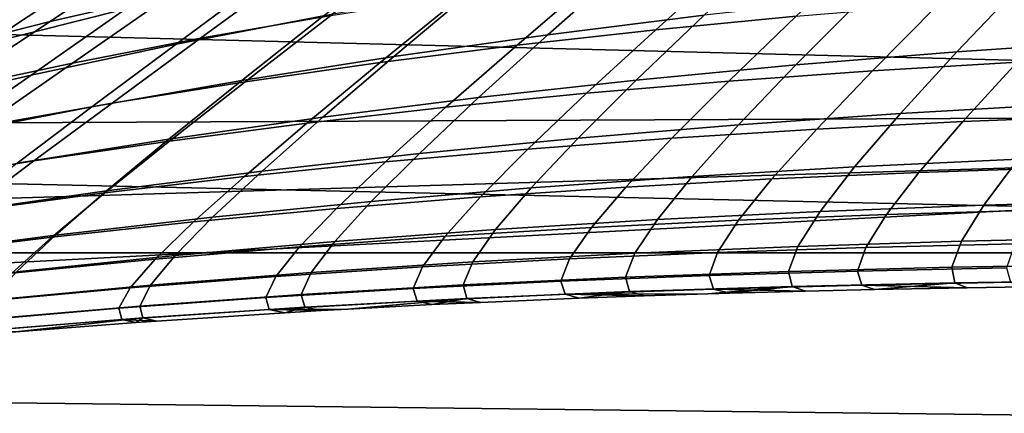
# Model space of a CAD drawing. Header units: metres. Extents: x -28 to 70, y -218 to 28.
# Tile 259 of 463: x 11.279 to 13.759, y -20.281 to -19.289. Entities that reach past the tile are written whole.
import ezdxf

# ---------------------------------------------------------------- set-up
doc = ezdxf.new("R2010")
doc.units = ezdxf.units.M
doc.layers.add('solid_10_261_432_XXX', color=7, linetype='CONTINUOUS')

msp = doc.modelspace()

# ---------------------------------------------------------------- linework, layer by layer
at = {"layer": 'solid_10_261_432_XXX'}
for points in [[(18.658499, -19.515644), (19.515268, -18.658894), (11.00001, -19.052553), (10.543481, -19.308937)], [(10.399147, -19.387051, 143.052673), (11.296432, -18.878311, 143.052673), (11.565934, -18.679625, 144.561661), (10.690903, -19.193848, 144.561661)], [(11.513443, -18.74675, 131.493622), (11.296432, -18.878311, 143.052673), (10.399147, -19.387051, 143.052673), (11.279742, -18.888288, 131.084213)], [(11.046261, -19.025776, 130.662155), (11.279742, -18.888288, 131.084213), (10.399147, -19.387051, 143.052673)], [(19.004232, -19.87685, -5), (-19.004232, -19.87685, -5), (-19.876873, -19.004206, -5)], [(19.876873, -19.004206, -5), (19.004232, -19.87685, -5), (-19.876873, -19.004206, -5)], [(11.097239, -19.123049, 126.883125), (10.781602, -19.310175, 126.088318), (11.090869, -19.198885, 125.875992), (11.397641, -19.008036, 126.656509)], [(11.355779, -19.293901, 103.93718), (11.6366, -19.10512, 103.082977), (11.937427, -19.029888, 103.293533), (11.664524, -19.222561, 104.133492)], [(10.777994, -19.357555, 102.438202), (11.102586, -19.16341, 101.579697), (11.372178, -19.071907, 101.809723), (11.056793, -19.26919, 102.654892)], [(11.090869, -19.198885, 125.875992), (10.796423, -19.377323, 125.057465), (11.123173, -19.274187, 124.861694), (11.409207, -19.091393, 125.665337)], [(11.458483, -19.175718, 124.668098), (11.195237, -19.350576, 123.841843), (11.546191, -19.262257, 123.666145), (11.802228, -19.082228, 124.477211)], [(11.734443, -19.336397, 105.185944), (11.979747, -19.156057, 104.32711), (12.301215, -19.094435, 104.51767), (12.062821, -19.278812, 105.361481)], [(12.806511, -19.152712, 122.2108), (12.609603, -19.327442, 121.389297), (13.003413, -19.278128, 121.262154), (13.196561, -19.097761, 122.06926)], [(12.881423, -19.31464, 106.695808), (13.080018, -19.135866, 105.867897), (13.429023, -19.098148, 106.028854), (13.235133, -19.280621, 106.842056)], [(11.053743, -19.370033, 103.738564), (11.343001, -19.18494, 102.869957), (11.6366, -19.10512, 103.082977), (11.355779, -19.293901, 103.93718)], [(11.904716, -19.179285, 123.493484), (11.672619, -19.35149, 122.66111), (12.044265, -19.279604, 122.507172), (12.270528, -19.101757, 123.324371)], [(12.532023, -19.35351, 106.545853), (12.735833, -19.178547, 105.702789), (13.080018, -19.135866, 105.867897), (12.881423, -19.31464, 106.695808)], [(11.41178, -19.398956, 105.007591), (11.664524, -19.222561, 104.133492), (11.979747, -19.156057, 104.32711), (11.734443, -19.336397, 105.185944)], [(12.42232, -19.213335, 122.356918), (12.221057, -19.382374, 121.520538), (12.609603, -19.327442, 121.389297), (12.806511, -19.152712, 122.2108)], [(13.805749, -19.196171, 121.021713), (13.639699, -19.370457, 120.210808), (14.049268, -19.342371, 120.111206), (14.213634, -19.163198, 120.909035)], [(10.758582, -19.450846, 103.538017), (11.056793, -19.26919, 102.654892), (11.343001, -19.18494, 102.869957), (11.053743, -19.370033, 103.738564)], [(11.123173, -19.274187, 124.861694), (10.852129, -19.444151, 124.020081), (11.195237, -19.350576, 123.841843), (11.458483, -19.175718, 124.668098)], [(11.546191, -19.262257, 123.666145), (11.307657, -19.428963, 122.818298), (11.672619, -19.35149, 122.66111), (11.904716, -19.179285, 123.493484)], [(12.18715, -19.397282, 106.392479), (12.396693, -19.226196, 105.533875), (12.735833, -19.178547, 105.702789), (12.532023, -19.35351, 106.545853)], [(13.402223, -19.234398, 121.139503), (13.233932, -19.40357, 120.314903), (13.639699, -19.370457, 120.210808), (13.805749, -19.196171, 121.021713)], [(11.09506, -19.466488, 104.826767), (11.355779, -19.293901, 103.93718), (11.664524, -19.222561, 104.133492), (11.41178, -19.398956, 105.007591)], [(12.044265, -19.279604, 122.507172), (11.838038, -19.442959, 121.655495), (12.221057, -19.382374, 121.520538), (12.42232, -19.213335, 122.356918)], [(11.847016, -19.445999, 106.235977), (12.062821, -19.278812, 105.361481), (12.396693, -19.226196, 105.533875), (12.18715, -19.397282, 106.392479)], [(13.003413, -19.278128, 121.262154), (12.832298, -19.441999, 120.423271), (13.233932, -19.40357, 120.314903), (13.402223, -19.234398, 121.139503)], [(13.426982, -19.418224, 107.807022), (13.592937, -19.2514, 106.984306), (13.954576, -19.226824, 107.12233), (13.792054, -19.396708, 107.930244)], [(11.195237, -19.350576, 123.841843), (10.949654, -19.511997, 122.978287), (11.307657, -19.428963, 122.818298), (11.546191, -19.262257, 123.666145)], [(13.065257, -19.444183, 107.680084), (13.235133, -19.280621, 106.842056), (13.592937, -19.2514, 106.984306), (13.426982, -19.418224, 107.807022)], [(10.784505, -19.538996, 104.643806), (11.053743, -19.370033, 103.738564), (11.355779, -19.293901, 103.93718), (11.09506, -19.466488, 104.826767)], [(11.672619, -19.35149, 122.66111), (11.460814, -19.509235, 121.793785), (11.838038, -19.442959, 121.655495), (12.044265, -19.279604, 122.507172)], [(11.511837, -19.499714, 106.076645), (11.734443, -19.336397, 105.185944), (12.062821, -19.278812, 105.361481), (11.847016, -19.445999, 106.235977)], [(12.609603, -19.327442, 121.389297), (12.435067, -19.485884, 120.535583), (12.832298, -19.441999, 120.423271), (13.003413, -19.278128, 121.262154)], [(12.707121, -19.47477, 107.549637), (12.881423, -19.31464, 106.695808), (13.235133, -19.280621, 106.842056), (13.065257, -19.444183, 107.680084)], [(18.658499, -19.515644), (10.543481, -19.308937), (10.080972, -19.554386)], [(12.352779, -19.510082, 107.415924), (12.532023, -19.35351, 106.545853), (12.881423, -19.31464, 106.695808), (12.707121, -19.47477, 107.549637)], [(11.181826, -19.558472, 105.914757), (11.41178, -19.398956, 105.007591), (11.734443, -19.336397, 105.185944), (11.511837, -19.499714, 106.076645)], [(12.221057, -19.382374, 121.520538), (12.042491, -19.53532, 120.651527), (12.435067, -19.485884, 120.535583), (12.609603, -19.327442, 121.389297)], [(13.639699, -19.370457, 120.210808), (13.497731, -19.525757, 119.370735), (13.908594, -19.502203, 119.284576), (14.049268, -19.342371, 120.111206)], [(11.307657, -19.428963, 122.818298), (11.089644, -19.581236, 121.935013), (11.460814, -19.509235, 121.793785), (11.672619, -19.35149, 122.66111)], [(12.002435, -19.550217, 107.27919), (12.18715, -19.397282, 106.392479), (12.532023, -19.35351, 106.545853), (12.352779, -19.510082, 107.415924)], [(13.233932, -19.40357, 120.314903), (13.090107, -19.554111, 119.460754), (13.497731, -19.525757, 119.370735), (13.639699, -19.370457, 120.210808)], [(11.838038, -19.442959, 121.655495), (11.65482, -19.59041, 120.770752), (12.042491, -19.53532, 120.651527), (12.221057, -19.382374, 121.520538)], [(11.656289, -19.595263, 107.139694), (11.847016, -19.445999, 106.235977), (12.18715, -19.397282, 106.392479), (12.002435, -19.550217, 107.27919)], [(13.286656, -19.564951, 108.652222), (13.426982, -19.418224, 107.807022), (13.792054, -19.396708, 107.930244), (13.654762, -19.546186, 108.759628)], [(13.654762, -19.546186, 108.759628), (13.792054, -19.396708, 107.930244), (14.160202, -19.379372, 108.049614), (14.025477, -19.53138, 108.863731)], [(10.857199, -19.622322, 105.750618), (11.09506, -19.466488, 104.826767), (11.41178, -19.398956, 105.007591), (11.181826, -19.558472, 105.914757)], [(12.832298, -19.441999, 120.423271), (12.686028, -19.587589, 119.554443), (13.090107, -19.554111, 119.460754), (13.233932, -19.40357, 120.314903)], [(12.921408, -19.58795, 108.541618), (13.065257, -19.444183, 107.680084), (13.426982, -19.418224, 107.807022), (13.286656, -19.564951, 108.652222)], [(10.949654, -19.511997, 122.978287), (10.724796, -19.658997, 122.078796), (11.089644, -19.581236, 121.935013), (11.307657, -19.428963, 122.818298)], [(11.460814, -19.509235, 121.793785), (11.272307, -19.651251, 120.892929), (11.65482, -19.59041, 120.770752), (11.838038, -19.442959, 121.655495)], [(11.314545, -19.645317, 106.997681), (11.511837, -19.499714, 106.076645), (11.847016, -19.445999, 106.235977), (11.656289, -19.595263, 107.139694)], [(12.435067, -19.485884, 120.535583), (12.285748, -19.626385, 119.651543), (12.686028, -19.587589, 119.554443), (12.832298, -19.441999, 120.423271)], [(12.55924, -19.6154, 108.428001), (12.707121, -19.47477, 107.549637), (13.065257, -19.444183, 107.680084), (12.921408, -19.58795, 108.541618)], [(12.042491, -19.53532, 120.651527), (11.889501, -19.670658, 119.75177), (12.285748, -19.626385, 119.651543), (12.435067, -19.485884, 120.535583)], [(12.200344, -19.647448, 108.311562), (12.352779, -19.510082, 107.415924), (12.707121, -19.47477, 107.549637), (12.55924, -19.6154, 108.428001)], [(17.764143, -20.333107), (18.658499, -19.515644), (9.139139, -20.0119), (8.660292, -20.223732)], [(18.658499, -19.515644), (9.612785, -19.788742), (9.139139, -20.0119)], [(18.658499, -19.515644), (10.080972, -19.554386), (9.612785, -19.788742)], [(11.089644, -19.581236, 121.935013), (10.895203, -19.717941, 121.017731), (11.272307, -19.651251, 120.892929), (11.460814, -19.509235, 121.793785)], [(10.977406, -19.70047, 106.853394), (11.181826, -19.558472, 105.914757), (11.511837, -19.499714, 106.076645), (11.314545, -19.645317, 106.997681)], [(11.844909, -19.684225, 108.192513), (12.002435, -19.550217, 107.27919), (12.352779, -19.510082, 107.415924), (12.200344, -19.647448, 108.311562)], [(13.497731, -19.525757, 119.370735), (13.382212, -19.660322, 118.506157), (13.793947, -19.64085, 118.433784), (13.908594, -19.502203, 119.284576)], [(11.65482, -19.59041, 120.770752), (11.497524, -19.720573, 119.854843), (11.889501, -19.670658, 119.75177), (12.042491, -19.53532, 120.651527)], [(13.090107, -19.554111, 119.460754), (12.973151, -19.68437, 118.581757), (13.382212, -19.660322, 118.506157), (13.497731, -19.525757, 119.370735)], [(13.173734, -19.690699, 109.517212), (13.286656, -19.564951, 108.652222), (13.654762, -19.546186, 108.759628), (13.544373, -19.674368, 109.60791)], [(13.544373, -19.674368, 109.60791), (13.654762, -19.546186, 108.759628), (14.025477, -19.53138, 108.863731), (13.917154, -19.661774, 109.695847)], [(11.493123, -19.72587, 108.071068), (11.656289, -19.595263, 107.139694), (12.002435, -19.550217, 107.27919), (11.844909, -19.684225, 108.192513)], [(12.686028, -19.587589, 119.554443), (12.567044, -19.713348, 118.660423), (12.973151, -19.68437, 118.581757), (13.090107, -19.554111, 119.460754)], [(12.805464, -19.71106, 109.423851), (12.921408, -19.58795, 108.541618), (13.286656, -19.564951, 108.652222), (13.173734, -19.690699, 109.517212)], [(11.272307, -19.651251, 120.892929), (11.110054, -19.776291, 119.960487), (11.497524, -19.720573, 119.854843), (11.65482, -19.59041, 120.770752)], [(11.145177, -19.772522, 107.947433), (11.314545, -19.645317, 106.997681), (11.656289, -19.595263, 107.139694), (11.493123, -19.72587, 108.071068)], [(12.285748, -19.626385, 119.651543), (12.164124, -19.747507, 118.741951), (12.567044, -19.713348, 118.660423), (12.686028, -19.587589, 119.554443)], [(12.439765, -19.735701, 109.32795), (12.55924, -19.6154, 108.428001), (12.921408, -19.58795, 108.541618), (12.805464, -19.71106, 109.423851)], [(12.076812, -19.764803, 109.229698), (12.200344, -19.647448, 108.311562), (12.55924, -19.6154, 108.428001), (12.439765, -19.735701, 109.32795)], [(10.801257, -19.824316, 107.821823), (10.977406, -19.70047, 106.853394), (11.314545, -19.645317, 106.997681), (11.145177, -19.772522, 107.947433)], [(11.889501, -19.670658, 119.75177), (11.764608, -19.787067, 118.826111), (12.164124, -19.747507, 118.741951), (12.285748, -19.626385, 119.651543)], [(13.382212, -19.660322, 118.506157), (13.295366, -19.772501, 117.62281), (13.707516, -19.75658, 117.564514), (13.793947, -19.64085, 118.433784)], [(13.793947, -19.64085, 118.433784), (13.707516, -19.75658, 117.564514), (14.121518, -19.744616, 117.508904), (14.208067, -19.62557, 118.364761)], [(11.497524, -19.720573, 119.854843), (11.368717, -19.832253, 118.912659), (11.764608, -19.787067, 118.826111), (11.889501, -19.670658, 119.75177)], [(11.716778, -19.798544, 109.129242), (11.844909, -19.684225, 108.192513), (12.200344, -19.647448, 108.311562), (12.076812, -19.764803, 109.229698)], [(12.973151, -19.68437, 118.581757), (12.885328, -19.792788, 117.683693), (13.295366, -19.772501, 117.62281), (13.382212, -19.660322, 118.506157)], [(13.462436, -19.780384, 110.471146), (13.544373, -19.674368, 109.60791), (13.917154, -19.661774, 109.695847), (13.836688, -19.769686, 110.542221)], [(11.359838, -19.837103, 109.026779), (11.493123, -19.72587, 108.071068), (11.844909, -19.684225, 108.192513), (11.716778, -19.798544, 109.129242)], [(12.567044, -19.713348, 118.660423), (12.477651, -19.81782, 117.74704), (12.885328, -19.792788, 117.683693), (12.973151, -19.68437, 118.581757)], [(12.719173, -19.812677, 110.322433), (12.805464, -19.71106, 109.423851), (13.173734, -19.690699, 109.517212), (13.089865, -19.794609, 110.397858)], [(13.089865, -19.794609, 110.397858), (13.173734, -19.690699, 109.517212), (13.544373, -19.674368, 109.60791), (13.462436, -19.780384, 110.471146)], [(11.110054, -19.776291, 119.960487), (10.97667, -19.88328, 119.001381), (11.368717, -19.832253, 118.912659), (11.497524, -19.720573, 119.854843)], [(12.164124, -19.747507, 118.741951), (12.072543, -19.8479, 117.812691), (12.477651, -19.81782, 117.74704), (12.567044, -19.713348, 118.660423)], [(12.350541, -19.834856, 110.244972), (12.439765, -19.735701, 109.32795), (12.805464, -19.71106, 109.423851), (12.719173, -19.812677, 110.322433)], [(11.006166, -19.880661, 108.922455), (11.145177, -19.772522, 107.947433), (11.493123, -19.72587, 108.071068), (11.359838, -19.837103, 109.026779)], [(11.984128, -19.861368, 110.165611), (12.076812, -19.764803, 109.229698), (12.439765, -19.735701, 109.32795), (12.350541, -19.834856, 110.244972)], [(13.707516, -19.75658, 117.564514), (13.651464, -19.847679, 116.682411), (14.064857, -19.83844, 116.640457), (14.121518, -19.744616, 117.508904)], [(11.620091, -19.892429, 110.084473), (11.716778, -19.798544, 109.129242), (12.076812, -19.764803, 109.229698), (11.984128, -19.861368, 110.165611)], [(11.764608, -19.787067, 118.826111), (11.670207, -19.883305, 117.880455), (12.072543, -19.8479, 117.812691), (12.164124, -19.747507, 118.741951)], [(13.295366, -19.772501, 117.62281), (13.239397, -19.860666, 116.726387), (13.651464, -19.847679, 116.682411), (13.707516, -19.75658, 117.564514)], [(13.410497, -19.863371, 111.345345), (13.462436, -19.780384, 110.471146), (13.836688, -19.769686, 110.542221), (13.785526, -19.85425, 111.399048)], [(11.368717, -19.832253, 118.912659), (11.270843, -19.924311, 117.950165), (11.670207, -19.883305, 117.880455), (11.764608, -19.787067, 118.826111)], [(12.477651, -19.81782, 117.74704), (12.420127, -19.899561, 116.820076), (12.828879, -19.877825, 116.772301), (12.885328, -19.792788, 117.683693)], [(12.664271, -19.891964, 111.232986), (12.719173, -19.812677, 110.322433), (13.089865, -19.794609, 110.397858), (13.036688, -19.875834, 111.28997)], [(12.885328, -19.792788, 117.683693), (12.828879, -19.877825, 116.772301), (13.239397, -19.860666, 116.726387), (13.295366, -19.772501, 117.62281)], [(13.036688, -19.875834, 111.28997), (13.089865, -19.794609, 110.397858), (13.462436, -19.780384, 110.471146), (13.410497, -19.863371, 111.345345)], [(11.258589, -19.928261, 110.001709), (11.359838, -19.837103, 109.026779), (11.716778, -19.798544, 109.129242), (11.620091, -19.892429, 110.084473)], [(12.072543, -19.8479, 117.812691), (12.013328, -19.92622, 116.869583), (12.420127, -19.899561, 116.820076), (12.477651, -19.81782, 117.74704)], [(12.293405, -19.912054, 111.174469), (12.350541, -19.834856, 110.244972), (12.719173, -19.812677, 110.322433), (12.664271, -19.891964, 111.232986)], [(10.97667, -19.88328, 119.001381), (10.874651, -19.971197, 118.021622), (11.270843, -19.924311, 117.950165), (11.368717, -19.832253, 118.912659)], [(10.899778, -19.96908, 109.91745), (11.006166, -19.880661, 108.922455), (11.359838, -19.837103, 109.026779), (11.258589, -19.928261, 110.001709)], [(11.92423, -19.936361, 111.114517), (11.984128, -19.861368, 110.165611), (12.350541, -19.834856, 110.244972), (12.293405, -19.912054, 111.174469)], [(13.651464, -19.847679, 116.682411), (13.627161, -19.913017, 115.792068), (14.039433, -19.905865, 115.763977), (14.064857, -19.83844, 116.640457)], [(11.556887, -19.965139, 111.053223), (11.620091, -19.892429, 110.084473), (11.984128, -19.861368, 110.165611), (11.92423, -19.936361, 111.114517)], [(11.670207, -19.883305, 117.880455), (11.608664, -19.958134, 116.920692), (12.013328, -19.92622, 116.869583), (12.072543, -19.8479, 117.812691)], [(12.828879, -19.877825, 116.772301), (12.805212, -19.938465, 115.852264), (13.215692, -19.923738, 115.821518), (13.239397, -19.860666, 116.726387)], [(13.015423, -19.933704, 112.189728), (13.036688, -19.875834, 111.28997), (13.410497, -19.863371, 111.345345), (13.389704, -19.922655, 112.226845)], [(13.239397, -19.860666, 116.726387), (13.215692, -19.923738, 115.821518), (13.627161, -19.913017, 115.792068), (13.651464, -19.847679, 116.682411)], [(13.389704, -19.922655, 112.226845), (13.410497, -19.863371, 111.345345), (13.785526, -19.85425, 111.399048), (13.76475, -19.914793, 112.262848)], [(18.093325, -20.709457, -5), (-18.093325, -20.709457, -5), (-19.004232, -19.87685, -5)], [(19.004232, -19.87685, -5), (18.093325, -20.709457, -5), (-19.004232, -19.87685, -5)], [(11.191517, -19.998644, 110.990692), (11.258589, -19.928261, 110.001709), (11.620091, -19.892429, 110.084473), (11.556887, -19.965139, 111.053223)], [(11.270843, -19.924311, 117.950165), (11.206315, -19.995628, 116.973274), (11.608664, -19.958134, 116.920692), (11.670207, -19.883305, 117.880455)], [(12.269717, -19.966665, 112.112305), (12.293405, -19.912054, 111.174469), (12.664271, -19.891964, 111.232986), (12.642049, -19.948271, 112.151527)], [(12.420127, -19.899561, 116.820076), (12.395905, -19.957617, 115.884262), (12.805212, -19.938465, 115.852264), (12.828879, -19.877825, 116.772301)], [(12.642049, -19.948271, 112.151527), (12.664271, -19.891964, 111.232986), (13.036688, -19.875834, 111.28997), (13.015423, -19.933704, 112.189728)], [(11.898552, -19.989178, 112.072105), (11.92423, -19.936361, 111.114517), (12.293405, -19.912054, 111.174469), (12.269717, -19.966665, 112.112305)], [(12.013328, -19.92622, 116.869583), (11.987937, -19.981583, 115.917419), (12.395905, -19.957617, 115.884262), (12.420127, -19.899561, 116.820076)], [(13.215692, -19.923738, 115.821518), (13.224682, -19.96129, 114.911613), (13.635036, -19.95215, 114.896843), (13.627161, -19.913017, 115.792068)], [(13.400446, -19.957932, 113.112694), (13.389704, -19.922655, 112.226845), (13.76475, -19.914793, 112.262848), (13.774729, -19.951004, 113.13076)], [(13.627161, -19.913017, 115.792068), (13.635036, -19.95215, 114.896843), (14.045674, -19.946434, 114.882751), (14.039433, -19.905865, 115.763977)], [(11.528675, -20.016096, 112.031021), (11.556887, -19.965139, 111.053223), (11.92423, -19.936361, 111.114517), (11.898552, -19.989178, 112.072105)], [(11.608664, -19.958134, 116.920692), (11.581465, -20.01074, 115.951645), (11.987937, -19.981583, 115.917419), (12.013328, -19.92622, 116.869583)], [(12.395905, -19.957617, 115.884262), (12.405428, -19.9916, 114.943092), (12.814763, -19.974297, 114.92704), (12.805212, -19.938465, 115.852264)], [(12.652932, -19.981298, 113.07489), (12.642049, -19.948271, 112.151527), (13.015423, -19.933704, 112.189728), (13.026476, -19.967918, 113.094063)], [(12.805212, -19.938465, 115.852264), (12.814763, -19.974297, 114.92704), (13.224682, -19.96129, 114.911613), (13.215692, -19.923738, 115.821518)], [(13.026476, -19.967918, 113.094063), (13.015423, -19.933704, 112.189728), (13.389704, -19.922655, 112.226845), (13.400446, -19.957932, 113.112694)], [(11.160211, -20.04771, 111.98909), (11.191517, -19.998644, 110.990692), (11.556887, -19.965139, 111.053223), (11.528675, -20.016096, 112.031021)], [(11.206315, -19.995628, 116.973274), (11.17665, -20.045465, 115.98687), (11.581465, -20.01074, 115.951645), (11.608664, -19.958134, 116.920692)], [(11.907561, -20.019543, 113.035027), (11.898552, -19.989178, 112.072105), (12.269717, -19.966665, 112.112305), (12.279926, -19.9984, 113.055199)], [(11.987937, -19.981583, 115.917419), (11.996816, -20.013628, 114.959732), (12.405428, -19.9916, 114.943092), (12.395905, -19.957617, 115.884262)], [(12.279926, -19.9984, 113.055199), (12.269717, -19.966665, 112.112305), (12.642049, -19.948271, 112.151527), (12.652932, -19.981298, 113.07489)], [(13.026476, -19.967918, 113.094063), (13.067945, -19.978277, 114), (13.012197, -19.979942, 114), (12.652932, -19.981298, 113.07489)], [(12.814763, -19.974297, 114.92704), (12.852121, -19.985146, 114), (13.012197, -19.979942, 114), (13.224682, -19.96129, 114.911613)], [(13.012197, -19.979942, 114), (13.067945, -19.978277, 114), (13.224682, -19.96129, 114.911613)], [(13.400446, -19.957932, 113.112694), (13.432672, -19.969151, 114), (13.258872, -19.973125, 114), (13.026476, -19.967918, 113.094063)], [(13.026476, -19.967918, 113.094063), (13.258872, -19.973125, 114), (13.067945, -19.978277, 114)], [(13.067945, -19.978277, 114), (13.258872, -19.973125, 114), (13.224682, -19.96129, 114.911613)], [(13.224682, -19.96129, 114.911613), (13.258872, -19.973125, 114), (13.432672, -19.969151, 114), (13.635036, -19.95215, 114.896843)], [(13.774729, -19.951004, 113.13076), (13.809086, -19.962711, 114), (13.665917, -19.964825, 114), (13.400446, -19.957932, 113.112694)], [(13.400446, -19.957932, 113.112694), (13.665917, -19.964825, 114), (13.432672, -19.969151, 114)], [(13.432672, -19.969151, 114), (13.665917, -19.964825, 114), (13.635036, -19.95215, 114.896843)], [(13.635036, -19.95215, 114.896843), (13.665917, -19.964825, 114), (13.809086, -19.962711, 114), (14.045674, -19.946434, 114.882751)], [(11.535944, -20.045044, 113.014397), (11.528675, -20.016096, 112.031021), (11.898552, -19.989178, 112.072105), (11.907561, -20.019543, 113.035027)], [(11.581465, -20.01074, 115.951645), (11.589064, -20.040796, 114.976913), (11.996816, -20.013628, 114.959732), (11.987937, -19.981583, 115.917419)], [(11.996816, -20.013628, 114.959732), (12.038021, -20.022161, 114), (12.105188, -20.018389, 114), (12.405428, -19.9916, 114.943092)], [(12.105188, -20.018389, 114), (12.317299, -20.007359, 114), (12.405428, -19.9916, 114.943092)], [(12.652932, -19.981298, 113.07489), (12.688074, -19.991146, 114), (12.439841, -20.001579, 114), (12.279926, -19.9984, 113.055199)], [(12.317299, -20.007359, 114), (12.439841, -20.001579, 114), (12.405428, -19.9916, 114.943092)], [(12.405428, -19.9916, 114.943092), (12.439841, -20.001579, 114), (12.688074, -19.991146, 114), (12.814763, -19.974297, 114.92704)], [(12.652932, -19.981298, 113.07489), (13.012197, -19.979942, 114), (12.852121, -19.985146, 114)], [(12.652932, -19.981298, 113.07489), (12.852121, -19.985146, 114), (12.688074, -19.991146, 114)], [(12.688074, -19.991146, 114), (12.852121, -19.985146, 114), (12.814763, -19.974297, 114.92704)], [(11.165178, -20.075224, 112.993347), (11.160211, -20.04771, 111.98909), (11.528675, -20.016096, 112.031021), (11.535944, -20.045044, 113.014397)], [(11.17665, -20.045465, 115.98687), (11.182309, -20.073528, 114.994591), (11.589064, -20.040796, 114.976913), (11.581465, -20.01074, 115.951645)], [(11.589064, -20.040796, 114.976913), (11.623431, -20.048599, 114), (11.946695, -20.027515, 114), (11.996816, -20.013628, 114.959732)], [(12.279926, -19.9984, 113.055199), (12.317299, -20.007359, 114), (12.105188, -20.018389, 114), (11.907561, -20.019543, 113.035027)], [(11.907561, -20.019543, 113.035027), (12.105188, -20.018389, 114), (12.038021, -20.022161, 114)], [(11.946695, -20.027515, 114), (12.038021, -20.022161, 114), (11.996816, -20.013628, 114.959732)], [(12.279926, -19.9984, 113.055199), (12.439841, -20.001579, 114), (12.317299, -20.007359, 114)], [(11.182309, -20.073528, 114.994591), (11.222214, -20.079678, 114), (11.269042, -20.075758, 114), (11.589064, -20.040796, 114.976913)], [(11.269042, -20.075758, 114), (11.571065, -20.05234, 114), (11.589064, -20.040796, 114.976913)], [(11.907561, -20.019543, 113.035027), (11.946695, -20.027515, 114), (11.623431, -20.048599, 114), (11.535944, -20.045044, 113.014397)], [(11.571065, -20.05234, 114), (11.623431, -20.048599, 114), (11.589064, -20.040796, 114.976913)], [(11.907561, -20.019543, 113.035027), (12.038021, -20.022161, 114), (11.946695, -20.027515, 114)], [(11.535944, -20.045044, 113.014397), (11.571065, -20.05234, 114), (11.269042, -20.075758, 114), (11.165178, -20.075224, 112.993347)], [(11.535944, -20.045044, 113.014397), (11.623431, -20.048599, 114), (11.571065, -20.05234, 114)], [(17.764143, -20.333107), (8.660292, -20.223732), (8.176576, -20.424093)]]:
    msp.add_3dface(points, dxfattribs=at)

doc.saveas('drawing.dxf')
